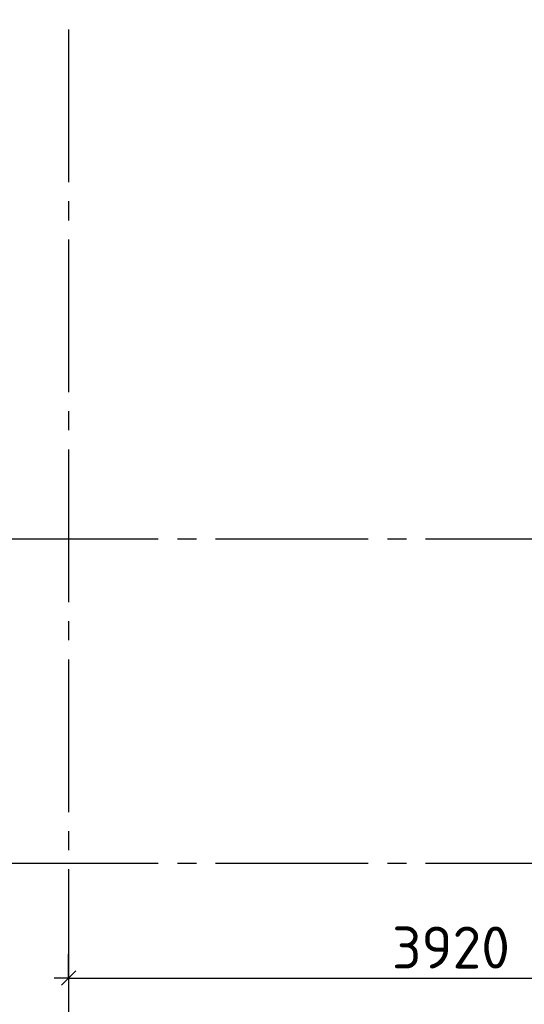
# Model space of a CAD drawing. Header units: millimetres. Extents: x 40580 to 1930067, y -240640 to 81020.
# Tile 519 of 656: x 1237550 to 1240193, y -224037 to -218878. Entities that reach past the tile are written whole.
import ezdxf

# ---------------------------------------------------------------- set-up
doc = ezdxf.new("R2010")
doc.units = ezdxf.units.MM
doc.linetypes.add('______5', pattern=[1100, 800, -100, 100, -100])
doc.linetypes.add('CENTER', pattern=[2, 1.25, -0.25, 0.25, -0.25])
doc.layers.add('Standard', color=7, linetype='Continuous', lineweight=25)
doc.layers.add('ОСИ', color=7, linetype='CENTER', lineweight=15)
doc.styles.add('ISOCPEUR', font='isocpeur.ttf')

msp = doc.modelspace()

# ---------------------------------------------------------------- linework, layer by layer
at = {"layer": 'Standard', "color": 251, "linetype": 'Continuous', "lineweight": -3, "true_color": 0x656565, "transparency": 33554687}
for q in [(1237805.4, -223774.7), (1237805.4, -224024.7), (1237805.4, -223899.7)]:
    msp.add_line((1237805.4, -223899.7), q, dxfattribs=at)
at = {"layer": 'Standard', "color": 7, "linetype": 'Continuous', "lineweight": -3, "transparency": 33554687}
for q in [(1237730.4, -223899.7), (1241725.4, -223899.7)]:
    msp.add_line((1237805.4, -223899.7), q, dxfattribs=at)
at = {"layer": 'Standard', "color": 7, "linetype": 'Continuous', "lineweight": 25, "transparency": 33554687}
msp.add_line((1237767.9, -223937.2), (1237842.9, -223862.2), dxfattribs=at)
at = {"layer": 'ОСИ', "color": 8, "linetype": '______5', "lineweight": -3, "transparency": 33554687}
for p, q in [((1237805.4, -213429.7), (1237805.4, -224299.7)), ((1266875.4, -221599.7), (1235315.4, -221599.7)), ((1266875.4, -223299.7), (1235315.4, -223299.7))]:
    msp.add_line(p, q, dxfattribs=at)

# ---------------------------------------------------------------- texts
at = {"layer": 'Standard', "color": 7, "linetype": 'Continuous', "lineweight": 25, "transparency": 33554687, "insert": (1239499.5, -223849.7), "char_height": 220, "width": 657.046, "attachment_point": 7, "style": 'ISOCPEUR'}
msp.add_mtext('3920', dxfattribs=at)

doc.saveas('drawing.dxf')
